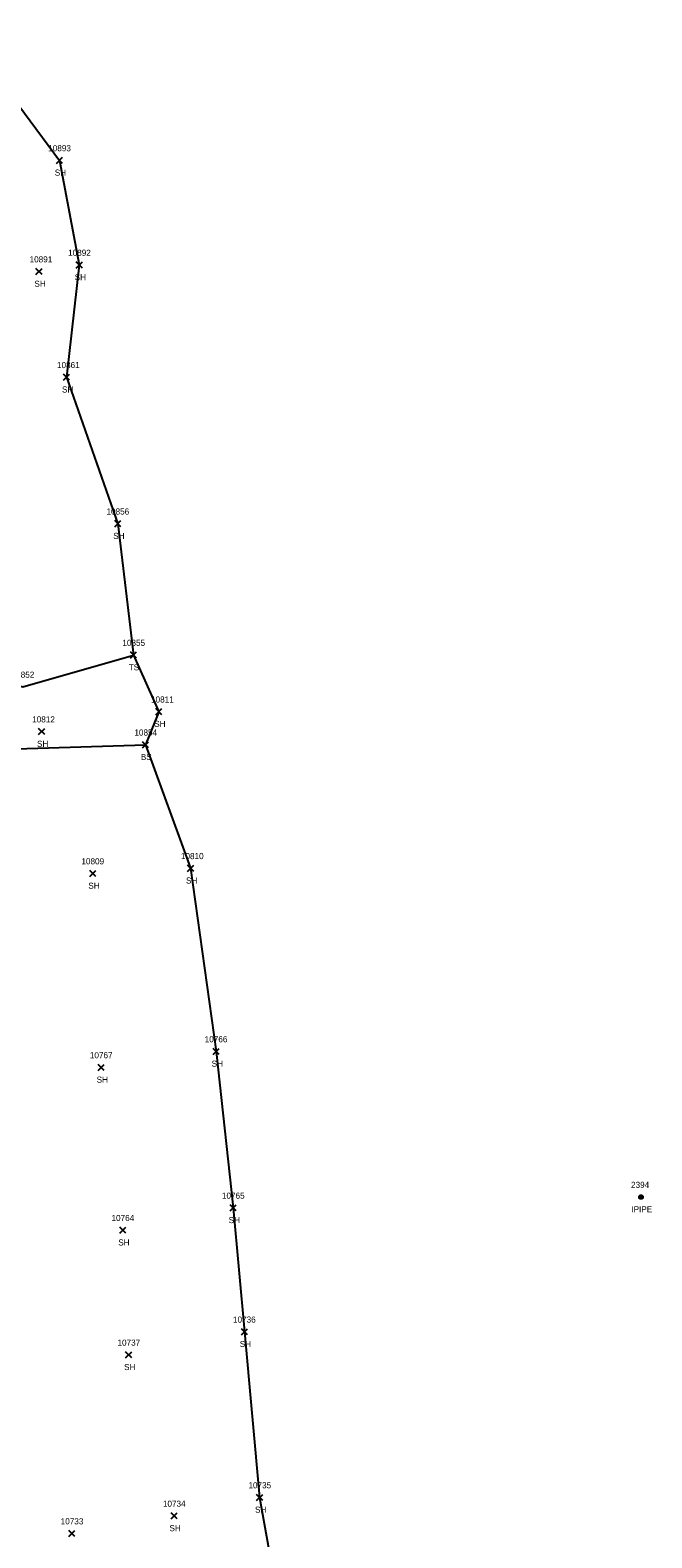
# Model space of a CAD drawing. Extents: x 1439173 to 1457902, y 641926 to 659889.
# Drawn here: x 1448173.4 to 1448377, y 647473 to 647966.9 of the extents above; entities that cross this region are included whole.
import ezdxf

# ---------------------------------------------------------------- set-up
doc = ezdxf.new("R2010")
doc.units = 0
for name, color, linetype in [('L_A', 7, 'Continuous'), ('L_I', 7, 'Continuous'), ('L_TIC', 7, 'Continuous'), ('LELB', 7, 'Continuous'), ('LSOGP', 7, 'Continuous'), ('M_A', 7, 'Continuous'), ('M_I', 7, 'Continuous'), ('MPIP', 7, 'Continuous')]:
    doc.layers.add(name, color=color, linetype=linetype)

msp = doc.modelspace()

# ---------------------------------------------------------------- linework, layer by layer
at = {"layer": 'L_TIC'}
for points in [[(1448181.99, 647923.23), (1448183.99, 647925.23)], [(1448183.99, 647923.23), (1448181.99, 647925.23)], [(1448188.51, 647888.97), (1448190.51, 647890.97)], [(1448190.51, 647888.97), (1448188.51, 647890.97)], [(1448175.32, 647886.81), (1448177.32, 647888.81)], [(1448177.32, 647886.81), (1448175.32, 647888.81)], [(1448184.35, 647852.19), (1448186.35, 647854.19)], [(1448186.35, 647852.19), (1448184.35, 647854.19)], [(1448201.13, 647804.22), (1448203.13, 647806.22)], [(1448203.13, 647804.22), (1448201.13, 647806.22)], [(1448206.28, 647761.2), (1448208.28, 647763.2)], [(1448208.28, 647761.2), (1448206.28, 647763.2)], [(1448214.55, 647742.64), (1448216.55, 647744.64)], [(1448216.55, 647742.64), (1448214.55, 647744.64)], [(1448176.17, 647736.12), (1448178.17, 647738.12)], [(1448178.17, 647736.12), (1448176.17, 647738.12)], [(1448210.22, 647731.82), (1448212.22, 647733.82)], [(1448212.22, 647731.82), (1448210.22, 647733.82)], [(1448192.96, 647689.65), (1448194.96, 647691.65)], [(1448194.96, 647689.65), (1448192.96, 647691.65)], [(1448224.97, 647691.34), (1448226.97, 647693.34)], [(1448226.97, 647691.34), (1448224.97, 647693.34)], [(1448233.34, 647631.35), (1448235.34, 647633.35)], [(1448235.34, 647631.35), (1448233.34, 647633.35)], [(1448195.68, 647626.12), (1448197.68, 647628.12)], [(1448197.68, 647626.12), (1448195.68, 647628.12)], [(1448238.93, 647580.12), (1448240.93, 647582.12)], [(1448240.93, 647580.12), (1448238.93, 647582.12)], [(1448202.77, 647572.79), (1448204.77, 647574.79)], [(1448204.77, 647572.79), (1448202.77, 647574.79)], [(1448242.57, 647539.52), (1448244.57, 647541.52)], [(1448244.57, 647539.52), (1448242.57, 647541.52)], [(1448204.68, 647531.97), (1448206.68, 647533.97)], [(1448206.68, 647531.97), (1448204.68, 647533.97)], [(1448247.57, 647485.25), (1448249.57, 647487.25)], [(1448249.57, 647485.25), (1448247.57, 647487.25)], [(1448219.55, 647479.21), (1448221.55, 647481.21)], [(1448221.55, 647479.21), (1448219.55, 647481.21)], [(1448186.08, 647473.44), (1448188.08, 647475.44)], [(1448188.08, 647473.44), (1448186.08, 647475.44)]]:
    msp.add_lwpolyline(points, dxfattribs=at)
at = {"layer": 'LELB'}
for points in [[(1448105.85, 647785.74), (1448117.41, 647756.51), (1448137.25, 647761.78), (1448171.01, 647751.77), (1448207.28, 647762.2)], [(1448094.01, 647784.45), (1448104.74, 647747.49), (1448135.28, 647737.32), (1448168.85, 647731.48), (1448211.22, 647732.82)]]:
    msp.add_lwpolyline(points, dxfattribs=at)
at = {"layer": 'LSOGP'}
msp.add_lwpolyline([(1448161.94, 647968.16), (1448168.49, 647958.6), (1448169.75, 647942.25), (1448182.99, 647924.24), (1448189.51, 647889.98), (1448185.35, 647853.2), (1448202.13, 647805.23), (1448207.28, 647762.21), (1448215.55, 647743.64), (1448211.22, 647732.83), (1448225.97, 647692.35), (1448234.34, 647632.36), (1448239.92, 647581.13), (1448243.57, 647540.53), (1448248.57, 647486.26), (1448256.37, 647442.42)], dxfattribs=at)
at = {"layer": 'MPIP'}
for radius in [0.625, 0.0833]:
    msp.add_circle((1448373.45, 647584.66), radius, dxfattribs=at)

# ---------------------------------------------------------------- texts
at = {"layer": 'L_A'}
for s, p in [('SH', (1448181.48, 647919.23)), ('SH', (1448174.81, 647882.81)), ('SH', (1448188, 647884.97)), ('SH', (1448183.84, 647848.19)), ('SH', (1448200.62, 647800.22)), ('TS', (1448205.69, 647757.2)), ('SH', (1448214.04, 647738.64)), ('SH', (1448175.66, 647732.12)), ('BS', (1448209.66, 647727.82)), ('SH', (1448192.45, 647685.65)), ('SH', (1448224.45, 647687.34)), ('SH', (1448232.83, 647627.35)), ('SH', (1448195.17, 647622.12)), ('SH', (1448238.41, 647576.12)), ('SH', (1448202.26, 647568.79)), ('SH', (1448242.06, 647535.52)), ('SH', (1448204.17, 647527.97)), ('SH', (1448247.06, 647481.25)), ('SH', (1448219.03, 647475.21))]:
    msp.add_text(s, height=2, dxfattribs=at).set_placement(p)
at = {"layer": 'L_I'}
for s, p in [('10893', (1448179.32, 647927.23)), ('10892', (1448185.84, 647892.97)), ('10891', (1448173.22, 647890.81)), ('10861', (1448182.2, 647856.19)), ('10856', (1448198.41, 647808.22)), ('10855', (1448203.61, 647765.2)), ('10852', (1448167.34, 647754.77)), ('10811', (1448213.01, 647746.64)), ('10812', (1448174.07, 647740.12)), ('10854', (1448207.55, 647735.82)), ('10810', (1448222.78, 647695.34)), ('10809', (1448190.2, 647693.65)), ('10766', (1448230.57, 647635.35)), ('10767', (1448192.96, 647630.12)), ('10765', (1448236.21, 647584.12)), ('10764', (1448200.05, 647576.79)), ('10736', (1448239.84, 647543.52)), ('10737', (1448202.01, 647535.97)), ('10735', (1448244.9, 647489.25)), ('10734', (1448216.88, 647483.21)), ('10733', (1448183.41, 647477.44))]:
    msp.add_text(s, height=2, dxfattribs=at).set_placement(p)
at = {"layer": 'M_A'}
msp.add_text('IPIPE', height=2, dxfattribs=at).set_placement((1448370.28, 647579.66))
at = {"layer": 'M_I'}
msp.add_text('2394', height=2, dxfattribs=at).set_placement((1448370.19, 647587.66))

doc.saveas('drawing.dxf')
